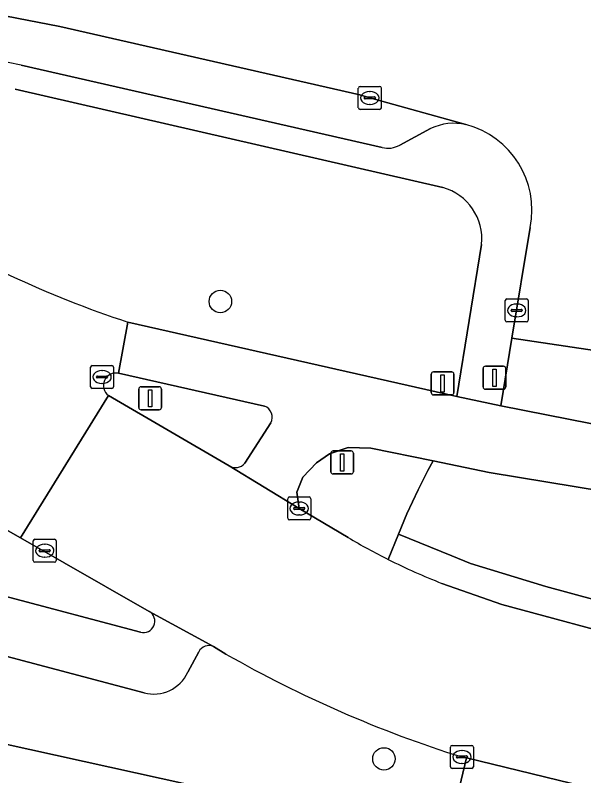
# Model space of a CAD drawing. Extents: x 163008 to 163854, y 382777 to 383982.
# Drawn here: x 163233.38 to 163258.12, y 383016.98 to 383050.08 of the extents above; entities that cross this region are included whole.
import ezdxf

# ---------------------------------------------------------------- set-up
doc = ezdxf.new("R2010")
doc.units = 0
for name, color, linetype in [('IMGEO_Berm_groen', 7, 'Continuous'), ('IMGEO_Boom', 7, 'Continuous'), ('IMGEO_Erf', 7, 'Continuous'), ('IMGEO_Fietspad_gesloten', 7, 'Continuous'), ('IMGEO_Kolk', 7, 'Continuous'), ('IMGEO_Lichtmast', 7, 'Continuous'), ('IMGEO_Parkeervlak_open', 7, 'Continuous'), ('IMGEO_Rijbaan_lokaal_gesloten', 7, 'Continuous'), ('IMGEO_Rijbaan_lokaal_open', 7, 'Continuous'), ('IMGEO_Verkeersbordpaal', 7, 'Continuous'), ('IMGEO_Verkeerseiland_gesloten', 7, 'Continuous'), ('IMGEO_Verkeerseiland_groen', 7, 'Continuous'), ('IMGEO_Voetpad_open', 7, 'Continuous')]:
    doc.layers.add(name, color=color, linetype=linetype)

msp = doc.modelspace()

# ---------------------------------------------------------------- linework, layer by layer
at = {"layer": 'IMGEO_Berm_groen'}
for points in [[(163251.982, 383042.577), (163233.379, 383046.864)], [(163238.283, 383036.725), (163252.6, 383033.489), (163253.673, 383040.105)]]:
    msp.add_lwpolyline(points, dxfattribs=at)
for centre, radius, start, end in [((163251.354, 383040.333), 2.33, 354.385, 74.3641), ((163251.84, 383078.379), 43.804, 237.5449, 251.9713)]:
    msp.add_arc(centre, radius, start, end, dxfattribs=at)
at = {"layer": 'IMGEO_Boom'}
for centre in [(163242.304, 383037.622), (163249.423, 383017.714)]:
    msp.add_circle(centre, 0.489, dxfattribs=at)
at = {"layer": 'IMGEO_Erf'}
msp.add_lwpolyline([(163252.15, 383014.127), (163219.354, 383021.357), (163218.634, 383021.516), (163217.792, 383021.564), (163215.912, 383021.144), (163213.319, 383019.595), (163207.322, 383000)], dxfattribs=at)
at = {"layer": 'IMGEO_Fietspad_gesloten'}
for points in [[(163617.09, 382973.246), (163586.506, 382977.714), (163544.618, 382984.04), (163541.477, 382984.514), (163486.6, 382992.801), (163428.914, 383001.629), (163426.083, 383002.018), (163341.665, 383014.986), (163340.004, 383015.426), (163335.408, 383017.05), (163332.11, 383018.101), (163328.736, 383018.876), (163327.116, 383019.173), (163322.281, 383020.078), (163261.942, 383031.619), (163259.432, 383032.112), (163254.513, 383033.076), (163252.6, 383033.489), (163238.283, 383036.725), (163237.872, 383034.497), (163244.23, 383033.069)], [(163244.496, 383032.345), (163243.367, 383030.581)], [(163242.69, 383030.464), (163245.735, 383028.612), (163245.633, 383029.321), (163245.893, 383029.972), (163246.486, 383030.601), (163247.057, 383030.984), (163247.859, 383031.273), (163248.857, 383031.23), (163251.557, 383030.68), (163254, 383030.182), (163259.018, 383029.356), (163326.513, 383016.383), (163327.352, 383016.222), (163332.089, 383015.205), (163339.774, 383012.591), (163410.874, 383001.497), (163411.369, 383000.271), (163411.354, 382999.501)], [(163238.823, 383023.227), (163232.932, 383024.791)], [(163242.011, 383022.599), (163239.208, 383024.132)], [(163232.027, 383022.435), (163238.983, 383020.593)], [(163240.886, 383021.489), (163241.363, 383022.373)]]:
    msp.add_lwpolyline(points, dxfattribs=at)
for centre, radius, start, end in [((163244.045, 383032.59), 0.513, 331.4504, 68.8966), ((163242.96, 383030.92), 0.53, 239.4189, 320.1912), ((163238.96, 383023.703), 0.495, 253.9252, 59.9836), ((163241.806, 383022.144), 0.499, 65.8064, 152.6477), ((163239.41, 383022.155), 1.619, 254.7059, 335.7195)]:
    msp.add_arc(centre, radius, start, end, dxfattribs=at)
at = {"layer": 'IMGEO_Kolk'}
for p, q in [((163248.307, 383046.053), (163248.307, 383046.905)), ((163248.382, 383046.979), (163249.234, 383046.979)), ((163249.308, 383046.905), (163249.308, 383046.053)), ((163248.795, 383046.759), (163248.82, 383046.759)), ((163248.566, 383046.473), (163248.566, 383046.485)), ((163249.004, 383046.436), (163248.606, 383046.436)), ((163248.609, 383046.522), (163249.007, 383046.522)), ((163248.818, 383046.199), (163248.793, 383046.199)), ((163249.05, 383046.485), (163249.05, 383046.473)), ((163249.234, 383045.979), (163248.382, 383045.979)), ((163254.697, 383036.805), (163254.697, 383037.657)), ((163254.772, 383037.731), (163255.624, 383037.731)), ((163255.698, 383037.657), (163255.698, 383036.805)), ((163254.999, 383037.274), (163255.397, 383037.274)), ((163255.185, 383037.511), (163255.21, 383037.511)), ((163254.956, 383037.225), (163254.956, 383037.237)), ((163255.394, 383037.188), (163254.996, 383037.188)), ((163255.208, 383036.951), (163255.183, 383036.951)), ((163255.44, 383037.237), (163255.44, 383037.225)), ((163255.624, 383036.731), (163254.772, 383036.731)), ((163236.658, 383033.908), (163236.658, 383034.76)), ((163236.733, 383034.834), (163237.585, 383034.834)), ((163237.146, 383034.614), (163237.171, 383034.614)), ((163237.659, 383034.76), (163237.659, 383033.908)), ((163236.917, 383034.328), (163236.917, 383034.34)), ((163237.355, 383034.291), (163236.957, 383034.291)), ((163236.96, 383034.377), (163237.358, 383034.377)), ((163237.401, 383034.34), (163237.401, 383034.328)), ((163237.169, 383034.054), (163237.144, 383034.054)), ((163237.585, 383033.834), (163236.733, 383033.834)), ((163245.234, 383028.186), (163245.234, 383029.038)), ((163245.309, 383029.112), (163246.161, 383029.112)), ((163246.235, 383029.038), (163246.235, 383028.186)), ((163245.722, 383028.892), (163245.747, 383028.892)), ((163245.493, 383028.606), (163245.493, 383028.618)), ((163245.931, 383028.569), (163245.533, 383028.569)), ((163245.536, 383028.655), (163245.934, 383028.655)), ((163245.745, 383028.332), (163245.72, 383028.332)), ((163245.977, 383028.618), (163245.977, 383028.606)), ((163246.161, 383028.112), (163245.309, 383028.112)), ((163234.163, 383026.347), (163234.163, 383027.199)), ((163234.238, 383027.273), (163235.09, 383027.273)), ((163234.651, 383027.053), (163234.676, 383027.053)), ((163235.164, 383027.199), (163235.164, 383026.347)), ((163234.422, 383026.767), (163234.422, 383026.779)), ((163234.86, 383026.73), (163234.462, 383026.73)), ((163234.465, 383026.816), (163234.863, 383026.816)), ((163234.906, 383026.779), (163234.906, 383026.767)), ((163234.674, 383026.493), (163234.649, 383026.493)), ((163235.09, 383026.273), (163234.238, 383026.273)), ((163252.316, 383017.373), (163252.316, 383018.225)), ((163252.391, 383018.299), (163253.243, 383018.299)), ((163252.804, 383018.079), (163252.829, 383018.079)), ((163253.317, 383018.225), (163253.317, 383017.373)), ((163252.575, 383017.793), (163252.575, 383017.805)), ((163253.013, 383017.756), (163252.615, 383017.756)), ((163252.618, 383017.842), (163253.016, 383017.842)), ((163253.059, 383017.805), (163253.059, 383017.793)), ((163252.827, 383017.519), (163252.802, 383017.519)), ((163253.243, 383017.299), (163252.391, 383017.299))]:
    msp.add_line(p, q, dxfattribs=at)
for points in [[(163248.307, 383046.053), (163248.307, 383046.905)], [(163248.382, 383046.979), (163249.234, 383046.979)], [(163249.308, 383046.905), (163249.308, 383046.053)], [(163249.234, 383045.979), (163248.382, 383045.979)], [(163254.697, 383036.805), (163254.697, 383037.657)], [(163254.772, 383037.731), (163255.624, 383037.731)], [(163255.698, 383037.657), (163255.698, 383036.805)], [(163255.624, 383036.731), (163254.772, 383036.731)], [(163236.658, 383033.908), (163236.658, 383034.76)], [(163236.733, 383034.834), (163237.585, 383034.834)], [(163237.659, 383034.76), (163237.659, 383033.908)], [(163237.585, 383033.834), (163236.733, 383033.834)], [(163245.234, 383028.186), (163245.234, 383029.038)], [(163245.309, 383029.112), (163246.161, 383029.112)], [(163246.235, 383029.038), (163246.235, 383028.186)], [(163246.161, 383028.112), (163245.309, 383028.112)], [(163234.163, 383026.347), (163234.163, 383027.199)], [(163234.238, 383027.273), (163235.09, 383027.273)], [(163235.164, 383027.199), (163235.164, 383026.347)], [(163235.09, 383026.273), (163234.238, 383026.273)], [(163252.316, 383017.373), (163252.316, 383018.225)], [(163252.391, 383018.299), (163253.243, 383018.299)], [(163253.317, 383018.225), (163253.317, 383017.373)], [(163253.243, 383017.299), (163252.391, 383017.299)]]:
    msp.add_lwpolyline(points, dxfattribs=at)
for centre, radius, start, end in [((163248.384, 383046.903), 0.0765, 91.552, 178.448), ((163248.384, 383046.903), 0.0765, 91.552, 178.448), ((163249.232, 383046.903), 0.0765, 1.552, 88.448), ((163249.232, 383046.903), 0.0765, 1.552, 88.448), ((163248.606, 383046.482), 0.0403, 85.8775, 175.7526), ((163248.603, 383046.472), 0.0366, 178.938, 274.7102), ((163249.007, 383046.479), 0.043, 264.8664, 352.4533), ((163249.011, 383046.484), 0.0386, 1.7309, 96.639), ((163248.384, 383046.055), 0.0765, 181.552, 268.448), ((163248.384, 383046.055), 0.0765, 181.552, 268.448), ((163249.232, 383046.055), 0.0765, 271.552, 358.448), ((163249.232, 383046.055), 0.0765, 271.552, 358.448), ((163254.774, 383037.655), 0.0765, 91.552, 178.448), ((163254.774, 383037.655), 0.0765, 91.552, 178.448), ((163255.622, 383037.655), 0.0765, 1.552, 88.448), ((163255.622, 383037.655), 0.0765, 1.552, 88.448), ((163254.996, 383037.234), 0.0403, 85.8775, 175.7526), ((163255.401, 383037.236), 0.0386, 1.7309, 96.639), ((163254.993, 383037.224), 0.0366, 178.938, 274.7102), ((163255.397, 383037.231), 0.043, 264.8664, 352.4533), ((163254.774, 383036.807), 0.0765, 181.552, 268.448), ((163254.774, 383036.807), 0.0765, 181.552, 268.448), ((163255.622, 383036.807), 0.0765, 271.552, 358.448), ((163255.622, 383036.807), 0.0765, 271.552, 358.448), ((163236.735, 383034.758), 0.0765, 91.552, 178.448), ((163236.735, 383034.758), 0.0765, 91.552, 178.448), ((163237.583, 383034.758), 0.0765, 1.552, 88.448), ((163237.583, 383034.758), 0.0765, 1.552, 88.448), ((163236.957, 383034.337), 0.0403, 85.8775, 175.7526), ((163236.954, 383034.327), 0.0366, 178.938, 274.7102), ((163237.358, 383034.334), 0.043, 264.8664, 352.4533), ((163237.362, 383034.339), 0.0386, 1.7309, 96.639), ((163236.735, 383033.91), 0.0765, 181.552, 268.448), ((163236.735, 383033.91), 0.0765, 181.552, 268.448), ((163237.583, 383033.91), 0.0765, 271.552, 358.448), ((163237.583, 383033.91), 0.0765, 271.552, 358.448), ((163245.311, 383029.036), 0.0765, 91.552, 178.448), ((163245.311, 383029.036), 0.0765, 91.552, 178.448), ((163246.159, 383029.036), 0.0765, 1.552, 88.448), ((163246.159, 383029.036), 0.0765, 1.552, 88.448), ((163245.533, 383028.615), 0.0403, 85.8775, 175.7526), ((163245.53, 383028.605), 0.0366, 178.938, 274.7102), ((163245.934, 383028.612), 0.043, 264.8664, 352.4533), ((163245.938, 383028.617), 0.0386, 1.7309, 96.639), ((163245.311, 383028.188), 0.0765, 181.552, 268.448), ((163245.311, 383028.188), 0.0765, 181.552, 268.448), ((163246.159, 383028.188), 0.0765, 271.552, 358.448), ((163246.159, 383028.188), 0.0765, 271.552, 358.448), ((163234.24, 383027.197), 0.0765, 91.552, 178.448), ((163234.24, 383027.197), 0.0765, 91.552, 178.448), ((163235.088, 383027.197), 0.0765, 1.552, 88.448), ((163235.088, 383027.197), 0.0765, 1.552, 88.448), ((163234.462, 383026.776), 0.0403, 85.8775, 175.7526), ((163234.459, 383026.766), 0.0366, 178.938, 274.7102), ((163234.863, 383026.773), 0.043, 264.8664, 352.4533), ((163234.867, 383026.778), 0.0386, 1.7309, 96.639), ((163234.24, 383026.349), 0.0765, 181.552, 268.448), ((163234.24, 383026.349), 0.0765, 181.552, 268.448), ((163235.088, 383026.349), 0.0765, 271.552, 358.448), ((163235.088, 383026.349), 0.0765, 271.552, 358.448), ((163252.393, 383018.223), 0.0765, 91.552, 178.448), ((163252.393, 383018.223), 0.0765, 91.552, 178.448), ((163253.241, 383018.223), 0.0765, 1.552, 88.448), ((163253.241, 383018.223), 0.0765, 1.552, 88.448), ((163252.615, 383017.802), 0.0403, 85.8775, 175.7526), ((163252.612, 383017.792), 0.0366, 178.938, 274.7102), ((163253.016, 383017.799), 0.043, 264.8664, 352.4533), ((163253.02, 383017.804), 0.0386, 1.7309, 96.639), ((163252.393, 383017.375), 0.0765, 181.552, 268.448), ((163252.393, 383017.375), 0.0765, 181.552, 268.448), ((163253.241, 383017.375), 0.0765, 271.552, 358.448), ((163253.241, 383017.375), 0.0765, 271.552, 358.448)]:
    msp.add_arc(centre, radius, start, end, dxfattribs=at)
for centre, major_axis, ratio, start_param, end_param in [((163248.794, 383046.479), (-0.387, 0.002), 0.722429, 4.712389, 7.853982), ((163248.819, 383046.479), (-0.39, 0.002), 0.717154, 1.570796, 4.712389), ((163255.184, 383037.231), (-0.387, 0.002), 0.722429, 4.712389, 7.853982), ((163255.209, 383037.231), (-0.39, 0.002), 0.717154, 1.570796, 4.712389), ((163237.145, 383034.334), (-0.387, 0.002), 0.722429, 4.712389, 7.853982), ((163237.17, 383034.334), (-0.39, 0.002), 0.717154, 1.570796, 4.712389), ((163245.721, 383028.612), (-0.387, 0.002), 0.722429, 4.712389, 7.853982), ((163245.746, 383028.612), (-0.39, 0.002), 0.717154, 1.570796, 4.712389), ((163234.65, 383026.773), (-0.387, 0.002), 0.722429, 4.712389, 7.853982), ((163234.675, 383026.773), (-0.39, 0.002), 0.717154, 1.570796, 4.712389), ((163252.803, 383017.799), (-0.387, 0.002), 0.722429, 4.712389, 7.853982), ((163252.828, 383017.799), (-0.39, 0.002), 0.717154, 1.570796, 4.712389)]:
    msp.add_ellipse(centre, major_axis=major_axis, ratio=ratio, start_param=start_param, end_param=end_param, dxfattribs=at)
at = {"layer": 'IMGEO_Lichtmast'}
for p, q in [((163253.734, 383033.902), (163253.734, 383034.702)), ((163253.734, 383034.702), (163253.734, 383033.902)), ((163253.834, 383034.802), (163254.624, 383034.802)), ((163254.624, 383034.802), (163253.834, 383034.802)), ((163254.724, 383034.702), (163254.724, 383033.902)), ((163254.724, 383033.902), (163254.724, 383034.702)), ((163238.753, 383033.007), (163238.753, 383033.807)), ((163238.753, 383033.807), (163238.753, 383033.007)), ((163238.853, 383033.907), (163239.643, 383033.907)), ((163239.643, 383033.907), (163238.853, 383033.907)), ((163239.743, 383033.807), (163239.743, 383033.007)), ((163239.743, 383033.007), (163239.743, 383033.807)), ((163254.624, 383033.802), (163253.834, 383033.802)), ((163253.834, 383033.802), (163254.624, 383033.802)), ((163239.643, 383032.907), (163238.853, 383032.907)), ((163238.853, 383032.907), (163239.643, 383032.907))]:
    msp.add_line(p, q, dxfattribs=at)
for points in [[(163254.154, 383034.677), (163254.304, 383034.677), (163254.304, 383033.927), (163254.154, 383033.927), (163254.154, 383034.677)], [(163239.173, 383033.782), (163239.323, 383033.782), (163239.323, 383033.032), (163239.173, 383033.032), (163239.173, 383033.782)]]:
    msp.add_lwpolyline(points, dxfattribs=at)
for centre, start, end in [((163253.834, 383034.702), 90, 180), ((163253.834, 383034.702), 90, 180), ((163254.624, 383034.702), 0, 90), ((163254.624, 383034.702), 360, 90), ((163238.853, 383033.807), 90, 180), ((163238.853, 383033.807), 90, 180), ((163239.643, 383033.807), 0, 90), ((163239.643, 383033.807), 360, 90), ((163253.834, 383033.902), 180, 270), ((163253.834, 383033.902), 180, 270), ((163254.624, 383033.902), 270, 0), ((163254.624, 383033.902), 270, 0), ((163238.853, 383033.007), 180, 270), ((163238.853, 383033.007), 180, 270), ((163239.643, 383033.007), 270, 0), ((163239.643, 383033.007), 270, 0)]:
    msp.add_arc(centre, 0.1, start, end, dxfattribs=at)
at = {"layer": 'IMGEO_Parkeervlak_open'}
for points in [[(163252.989, 383045.319), (163248.808, 383046.48), (163248.375, 383046.61), (163235.315, 383049.584), (163230.147, 383050.595)], [(163233.631, 383047.9), (163249.344, 383044.322)], [(163250.106, 383044.429), (163251.454, 383045.143)]]:
    msp.add_lwpolyline(points, dxfattribs=at)
for centre, radius, start, end in [((163208.147, 382929.517), 121.094, 77.85148, 86.38563), ((163252.476, 383043.012), 2.364, 77.4636, 115.6181), ((163249.599, 383045.273), 0.985, 254.993, 300.9935)]:
    msp.add_arc(centre, radius, start, end, dxfattribs=at)
at = {"layer": 'IMGEO_Rijbaan_lokaal_gesloten'}
for points in [[(163247.863, 383027.348), (163245.735, 383028.612), (163242.69, 383030.464), (163237.434, 383033.53), (163233.606, 383027.329), (163239.208, 383024.132), (163242.011, 383022.599), (163242.549, 383022.276)], [(163274.941, 383019.557), (163267.127, 383021.226), (163260.574, 383022.807), (163254.557, 383024.431), (163251.941, 383025.353)], [(163252.817, 383017.799), (163253.011, 383017.757), (163266.646, 383014.441), (163273.894, 383012.879)]]:
    msp.add_lwpolyline(points, dxfattribs=at)
for centre, radius, start, end in [((163262.489, 383052.027), 28.687, 239.3479, 243.3208), ((163262.109, 383051.275), 27.845, 243.324, 248.5825), ((163268.42, 383067.598), 52.186, 240.2811, 252.6031)]:
    msp.add_arc(centre, radius, start, end, dxfattribs=at)
at = {"layer": 'IMGEO_Rijbaan_lokaal_open'}
for points in [[(163255.79, 383040.847), (163254.992, 383036.027), (163259.941, 383035.281), (163260.42, 383038.351), (163262.311, 383052.831)], [(163230.147, 383050.595), (163235.315, 383049.584), (163248.375, 383046.61), (163248.808, 383046.48), (163252.989, 383045.319)], [(163237.872, 383034.497), (163238.283, 383036.725)], [(163219.613, 383035.21), (163220.224, 383034.922), (163233.606, 383027.329), (163237.434, 383033.53)]]:
    msp.add_lwpolyline(points, dxfattribs=at)
for points in [[(163254.513, 383033.076), (163259.432, 383032.112), (163259.941, 383035.281), (163254.992, 383036.027)], [(163259.018, 383029.356), (163254, 383030.182), (163251.557, 383030.68), (163251.337, 383030.265), (163250.909, 383029.417), (163250.416, 383028.379), (163250.057, 383027.497), (163252.377, 383026.552), (163253.188, 383026.219), (163256.468, 383025.213), (163260.852, 383024.032)]]:
    msp.add_lwpolyline(points, close=True, dxfattribs=at)
for centre, radius, start, end in [((163252.005, 383041.59), 3.857, 348.8958, 75.2254), ((163251.84, 383078.379), 43.804, 237.5449, 251.9713), ((163237.763, 383033.964), 0.544, 78.4464, 232.8175)]:
    msp.add_arc(centre, radius, start, end, dxfattribs=at)
at = {"layer": 'IMGEO_Verkeersbordpaal'}
for p, q in [((163251.479, 383033.656), (163251.479, 383034.456)), ((163251.479, 383034.456), (163251.479, 383033.656)), ((163251.579, 383034.556), (163252.369, 383034.556)), ((163252.369, 383034.556), (163251.579, 383034.556)), ((163252.469, 383034.456), (163252.469, 383033.656)), ((163252.469, 383033.656), (163252.469, 383034.456)), ((163252.369, 383033.556), (163251.579, 383033.556)), ((163251.579, 383033.556), (163252.369, 383033.556)), ((163247.107, 383030.214), (163247.107, 383031.014)), ((163247.107, 383031.014), (163247.107, 383030.214)), ((163247.207, 383031.114), (163247.997, 383031.114)), ((163247.997, 383031.114), (163247.207, 383031.114)), ((163248.097, 383031.014), (163248.097, 383030.214)), ((163248.097, 383030.214), (163248.097, 383031.014)), ((163247.997, 383030.114), (163247.207, 383030.114)), ((163247.207, 383030.114), (163247.997, 383030.114))]:
    msp.add_line(p, q, dxfattribs=at)
for points in [[(163251.899, 383034.431), (163252.049, 383034.431), (163252.049, 383033.681), (163251.899, 383033.681), (163251.899, 383034.431)], [(163247.527, 383030.989), (163247.677, 383030.989), (163247.677, 383030.239), (163247.527, 383030.239), (163247.527, 383030.989)]]:
    msp.add_lwpolyline(points, dxfattribs=at)
for centre, start, end in [((163251.579, 383034.456), 90, 180), ((163251.579, 383034.456), 90, 180), ((163252.369, 383034.456), 0, 90), ((163252.369, 383034.456), 360, 90), ((163251.579, 383033.656), 180, 270), ((163251.579, 383033.656), 180, 270), ((163252.369, 383033.656), 270, 0), ((163252.369, 383033.656), 270, 0), ((163247.207, 383031.014), 90, 180), ((163247.207, 383031.014), 90, 180), ((163247.997, 383031.014), 0, 90), ((163247.997, 383031.014), 360, 90), ((163247.207, 383030.214), 180, 270), ((163247.207, 383030.214), 180, 270), ((163247.997, 383030.214), 270, 0), ((163247.997, 383030.214), 270, 0)]:
    msp.add_arc(centre, 0.1, start, end, dxfattribs=at)
at = {"layer": 'IMGEO_Verkeerseiland_gesloten'}
for points in [[(163239.208, 383024.132), (163233.606, 383027.329), (163220.224, 383034.922), (163219.613, 383035.21), (163218.924, 383033.859)], [(163244.23, 383033.069), (163237.872, 383034.497)], [(163237.434, 383033.53), (163242.69, 383030.464)], [(163243.367, 383030.581), (163244.496, 383032.345)], [(163232.932, 383024.791), (163238.823, 383023.227)]]:
    msp.add_lwpolyline(points, dxfattribs=at)
for centre, radius, start, end in [((163237.763, 383033.964), 0.544, 78.4464, 232.8175), ((163244.045, 383032.59), 0.513, 331.4504, 68.8966), ((163242.96, 383030.92), 0.53, 239.4189, 320.1912), ((163238.96, 383023.703), 0.495, 253.9252, 59.9836)]:
    msp.add_arc(centre, radius, start, end, dxfattribs=at)
at = {"layer": 'IMGEO_Verkeerseiland_groen'}
for points in [[(163251.557, 383030.68), (163248.857, 383031.23), (163247.859, 383031.273), (163247.057, 383030.984), (163246.486, 383030.601), (163245.893, 383029.972), (163245.633, 383029.321), (163245.735, 383028.612), (163247.863, 383027.348)], [(163249.608, 383026.394), (163250.057, 383027.497), (163250.416, 383028.379), (163250.909, 383029.417), (163251.337, 383030.265), (163251.557, 383030.68)]]:
    msp.add_lwpolyline(points, dxfattribs=at)
msp.add_arc((163262.489, 383052.027), 28.687, 239.3479, 243.3208, dxfattribs=at)
at = {"layer": 'IMGEO_Voetpad_open'}
for points in [[(163249.344, 383044.322), (163233.631, 383047.9)], [(163233.379, 383046.864), (163251.982, 383042.577)], [(163251.454, 383045.143), (163250.106, 383044.429)], [(163253.673, 383040.105), (163252.6, 383033.489), (163254.513, 383033.076), (163254.992, 383036.027), (163255.79, 383040.847)], [(163256.468, 383025.213), (163253.188, 383026.219), (163252.377, 383026.552), (163250.057, 383027.497), (163249.608, 383026.394)], [(163211.355, 383025.758), (163216.154, 383022.063), (163218.634, 383021.516), (163219.354, 383021.357), (163252.15, 383014.127), (163253.011, 383017.757), (163252.817, 383017.799)], [(163251.941, 383025.353), (163254.557, 383024.431), (163260.574, 383022.807), (163260.852, 383024.032), (163256.468, 383025.213)], [(163238.983, 383020.593), (163232.027, 383022.435)], [(163241.363, 383022.373), (163240.886, 383021.489)], [(163242.549, 383022.276), (163242.011, 383022.599)]]:
    msp.add_lwpolyline(points, dxfattribs=at)
msp.add_lwpolyline([(163266.646, 383014.441), (163253.011, 383017.757), (163252.15, 383014.127), (163273.131, 383009.46), (163273.894, 383012.879)], close=True, dxfattribs=at)
for centre, radius, start, end in [((163208.147, 382929.517), 121.094, 77.85148, 86.38563), ((163252.476, 383043.012), 2.364, 77.4636, 115.6181), ((163252.005, 383041.59), 3.857, 348.8958, 75.2254), ((163249.599, 383045.273), 0.985, 254.993, 300.9935), ((163251.354, 383040.333), 2.33, 354.385, 74.3641), ((163262.109, 383051.275), 27.845, 243.324, 248.5825), ((163241.806, 383022.144), 0.499, 65.8064, 152.6477), ((163268.42, 383067.598), 52.186, 240.2811, 252.6031), ((163239.41, 383022.155), 1.619, 254.7059, 335.7195)]:
    msp.add_arc(centre, radius, start, end, dxfattribs=at)

doc.saveas('drawing.dxf')
